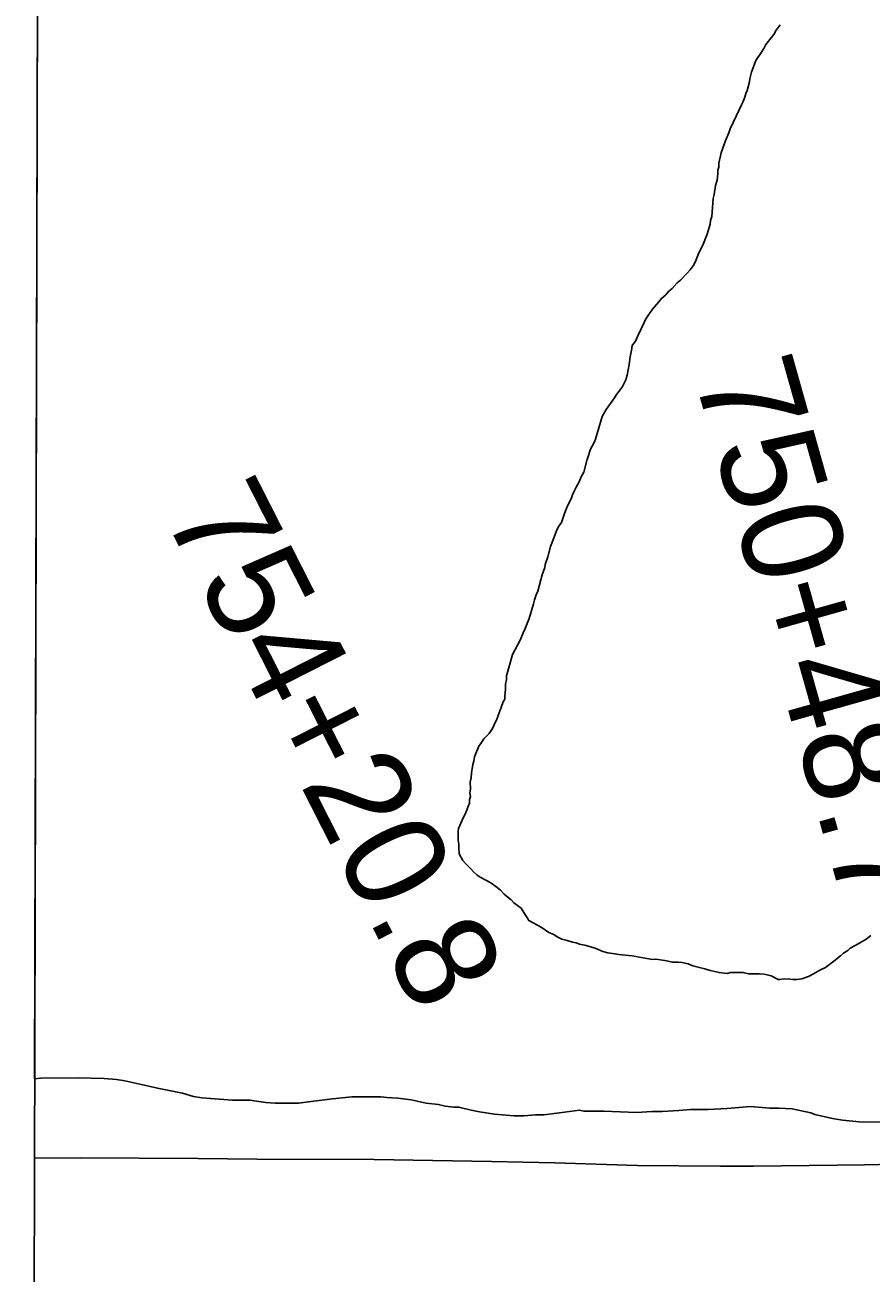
# Model space of a CAD drawing. Extents: x 3177385 to 3215275, y 903885 to 929304.
# Drawn here: x 3181603 to 3182445, y 912619 to 913861 of the extents above; entities that cross this region are included whole.
import ezdxf

# ---------------------------------------------------------------- set-up
doc = ezdxf.new("R2010")
doc.units = 0
for name, color, linetype in [('V-GRID-FRAM', 7, 'Continuous'), ('V-LEVE-TOET', 7, 'Continuous'), ('V-SITE-VEGE', 7, 'Continuous'), ('V-SURV-IDEN', 7, 'Continuous'), ('V-TOPO-SHOR', 7, 'Continuous')]:
    doc.layers.add(name, color=color, linetype=linetype)

msp = doc.modelspace()

# ---------------------------------------------------------------- linework, layer by layer
at = {"layer": 'V-GRID-FRAM'}
msp.add_lwpolyline([(3181653.7, 927525.9), (3181603.5, 909337.1), (3212939.2, 909264.2), (3212973.6, 927453), (3181653.7, 927525.9)], dxfattribs=at)
at = {"layer": 'V-LEVE-TOET'}
msp.add_lwpolyline([(3181612.9, 912733.4), (3181658.3, 912733.8), (3181775.8, 912733.3), (3181834.2, 912732.4), (3181950.8, 912732.2), (3182067.5, 912730.3), (3182130.6, 912728.7), (3182212.9, 912726.3), (3182295.2, 912725.5), (3182328.2, 912725.7), (3182438.4, 912726.8), (3182497.6, 912728.1)], dxfattribs=at)
at = {"layer": 'V-SITE-VEGE'}
for p, q in [((3181618.7, 914840.2), (3181613.1, 912812.3)), ((3182352.8, 913858.4), (3182354.6, 913861)), ((3182340.5, 913841.5), (3182348.4, 913851.3)), ((3182348.4, 913851.3), (3182350.6, 913855.7)), ((3182350.6, 913855.7), (3182352.8, 913858.4)), ((3182336.2, 913833.9), (3182338.3, 913837.5)), ((3182338.3, 913837.5), (3182340.5, 913841.5)), ((3182326.1, 913813.9), (3182330.5, 913825.5)), ((3182330.5, 913825.5), (3182336.2, 913833.9)), ((3182324.4, 913807.3), (3182326.1, 913813.9)), ((3182321.8, 913795.7), (3182324, 913804.2)), ((3182324, 913804.2), (3182324.4, 913807.3)), ((3182317.9, 913784.6), (3182319.6, 913789.1)), ((3182319.6, 913789.1), (3182320.5, 913792.6)), ((3182320.5, 913792.6), (3182321.8, 913795.7)), ((3182310.9, 913770), (3182316.2, 913781.5)), ((3182316.2, 913781.5), (3182317.9, 913784.6)), ((3182304.8, 913757.5), (3182310.9, 913770)), ((3182300, 913745.1), (3182303.5, 913753.5)), ((3182303.5, 913753.5), (3182304.8, 913757.5)), ((3182296.1, 913733.6), (3182300, 913745.1)), ((3182293.6, 913723.4), (3182296.1, 913733.6)), ((3182293.6, 913719.4), (3182293.6, 913723.4)), ((3182291.9, 913706.5), (3182292.7, 913712.7)), ((3182292.7, 913716.3), (3182293.6, 913719.4)), ((3182292.7, 913712.7), (3182292.7, 913716.3)), ((3182288.9, 913692.3), (3182290.2, 913701.2)), ((3182290.2, 913701.2), (3182291.9, 913706.5)), ((3182286.8, 913670.2), (3182288, 913688.4)), ((3182288, 913688.4), (3182288.9, 913692.3)), ((3182282.1, 913652.9), (3182285.1, 913662.7)), ((3182285.1, 913662.7), (3182285.5, 913666.2)), ((3182285.5, 913666.2), (3182286.8, 913670.2)), ((3182277.7, 913641.8), (3182282.1, 913652.9)), ((3182273.8, 913634.2), (3182277.7, 913641.8)), ((3182268.1, 913621.4), (3182270.3, 913625.4)), ((3182270.3, 913625.4), (3182273.8, 913634.2)), ((3182255.4, 913607.1), (3182262, 913613.8)), ((3182262, 913613.8), (3182265.1, 913617.4)), ((3182265.1, 913617.4), (3182268.1, 913621.4)), ((3182247.1, 913598.6), (3182252.3, 913604.4)), ((3182252.3, 913604.4), (3182255.4, 913607.1)), ((3182233.9, 913585.3), (3182236.5, 913588.8)), ((3182236.5, 913588.8), (3182240.9, 913592.4)), ((3182240.9, 913592.4), (3182244, 913596)), ((3182244, 913596), (3182247.1, 913598.6)), ((3182222.9, 913571.5), (3182227.7, 913578.1)), ((3182227.7, 913578.1), (3182233.9, 913585.3)), ((3182213.3, 913552.4), (3182219.4, 913564.8)), ((3182219.4, 913564.8), (3182220.7, 913567.9)), ((3182220.7, 913567.9), (3182222.9, 913571.5)), ((3182211.1, 913547), (3182213.3, 913552.4)), ((3182205.5, 913530.6), (3182207.2, 913539)), ((3182207.2, 913539), (3182207.6, 913542.6)), ((3182207.6, 913542.6), (3182208, 913542.6)), ((3182208, 913542.6), (3182211.1, 913547)), ((3182204.6, 913523.1), (3182205.5, 913530.6)), ((3182201.2, 913508), (3182202.5, 913512.4)), ((3182202.5, 913512.4), (3182203.4, 913517.8)), ((3182203.4, 913517.8), (3182204.6, 913523.1)), ((3182195.5, 913497.8), (3182197.7, 913501.3)), ((3182197.7, 913501.3), (3182201.2, 913508)), ((3182181.5, 913478.2), (3182189.8, 913489.8)), ((3182189.8, 913489.8), (3182192, 913493.3)), ((3182192, 913493.3), (3182195.5, 913497.8)), ((3182177.6, 913471.5), (3182181.5, 913478.2)), ((3182171.1, 913448.9), (3182177.6, 913471.5)), ((3182164.5, 913433.4), (3182165.8, 913438.3)), ((3182165.8, 913438.3), (3182169.8, 913445.4)), ((3182169.8, 913445.4), (3182171.1, 913448.9)), ((3182159.4, 913416.1), (3182162.4, 913427.6)), ((3182162.4, 913427.6), (3182164.5, 913433.4)), ((3182156.7, 913411.2), (3182159.4, 913416.1)), ((3182150.2, 913397.9), (3182151.9, 913401)), ((3182151.9, 913401), (3182154.6, 913406.3)), ((3182154.6, 913406.3), (3182156.7, 913411.2)), ((3182143.6, 913383.2), (3182146.7, 913389.4)), ((3182146.7, 913389.4), (3182148, 913393.4)), ((3182148, 913393.4), (3182150.2, 913397.9)), ((3182140.2, 913374.8), (3182141.9, 913379.2)), ((3182141.9, 913379.2), (3182143.6, 913383.2)), ((3182134.5, 913362.3), (3182137.1, 913365.9)), ((3182137.1, 913365.9), (3182140.2, 913374.8)), ((3182129.3, 913349.5), (3182132.7, 913359.2)), ((3182132.7, 913359.2), (3182134.5, 913362.3)), ((3182123.6, 913331.7), (3182126.2, 913341.9)), ((3182126.2, 913341.9), (3182129.3, 913349.5)), ((3182121, 913324.2), (3182123.6, 913331.7)), ((3182113.7, 913297.6), (3182118, 913314)), ((3182118, 913314), (3182120.6, 913321.1)), ((3182120.6, 913321.1), (3182121, 913324.2)), ((3182109.4, 913285.1), (3182110.2, 913289.1)), ((3182110.2, 913289.1), (3182112, 913294)), ((3182112, 913294), (3182113.7, 913297.6)), ((3182105, 913270.5), (3182109.4, 913285.1)), ((3182101.1, 913260.3), (3182105, 913270.5)), ((3182095.9, 913248.7), (3182098.9, 913256.3)), ((3182098.9, 913256.3), (3182101.1, 913260.3)), ((3182088.5, 913234.5), (3182090.7, 913239)), ((3182090.7, 913239), (3182095.9, 913248.7)), ((3182085.9, 913224.8), (3182086.7, 913228.7)), ((3182086.7, 913228.7), (3182088.5, 913234.5)), ((3182082.4, 913213.2), (3182085.9, 913224.8)), ((3182081.6, 913205.2), (3182082.4, 913209.7)), ((3182081.6, 913199.9), (3182081.6, 913205.2)), ((3182082.4, 913209.7), (3182082.4, 913213.2)), ((3182079.1, 913187.5), (3182080.8, 913190.2)), ((3182080.8, 913193.7), (3182081.6, 913199.9)), ((3182080.8, 913190.2), (3182080.8, 913193.7)), ((3182074.3, 913173.8), (3182077.3, 913181.8)), ((3182077.3, 913181.8), (3182079.1, 913187.5)), ((3182069.5, 913163.1), (3182070.8, 913166.2)), ((3182070.8, 913166.2), (3182072.5, 913169.3)), ((3182072.5, 913169.3), (3182074.3, 913173.8)), ((3182059.8, 913150.6), (3182065.1, 913156)), ((3182065.1, 913156), (3182067.7, 913160)), ((3182067.7, 913160), (3182069.5, 913163.1)), ((3182050.7, 913132.9), (3182055, 913143.5)), ((3182055, 913143.5), (3182057.6, 913147.1)), ((3182057.6, 913147.1), (3182059.8, 913150.6)), ((3182048.9, 913125.3), (3182049.8, 913128.4)), ((3182049.8, 913128.4), (3182050.7, 913132.9)), ((3182047.3, 913112), (3182047.7, 913116.9)), ((3182047.7, 913116.9), (3182048.9, 913125.3)), ((3182046.4, 913107.6), (3182047.3, 913112)), ((3182046.5, 913101), (3182046.4, 913107.6)), ((3182045.7, 913090.3), (3182046.5, 913093.4)), ((3182045.7, 913086.8), (3182045.7, 913090.3)), ((3182046.1, 913096.5), (3182046.5, 913101)), ((3182046.5, 913093.4), (3182046.1, 913096.5)), ((3182041.3, 913075.7), (3182043.1, 913079.7)), ((3182043.1, 913079.7), (3182043.9, 913082.8)), ((3182043.9, 913082.8), (3182045.7, 913086.8)), ((3182034.8, 913061.5), (3182037, 913066.8)), ((3182037, 913066.8), (3182039.6, 913072.6)), ((3182039.6, 913072.6), (3182041.3, 913075.7)), ((3182034.4, 913058.4), (3182034.8, 913061.5)), ((3182034.4, 913050), (3182034.4, 913058.4)), ((3182034.9, 913046), (3182034.4, 913050)), ((3182034.9, 913042.4), (3182034.9, 913046)), ((3182035.4, 913036.2), (3182034.9, 913042.4)), ((3182039, 913029.6), (3182035.4, 913036.2)), ((3182041.7, 913026.6), (3182039, 913029.6)), ((3182047, 913021.3), (3182041.7, 913026.6)), ((3182049.7, 913018.2), (3182047, 913021.3)), ((3182053.3, 913015.1), (3182049.7, 913018.2)), ((3182056.4, 913012.9), (3182053.3, 913015.1)), ((3182067, 913007.3), (3182056.4, 913012.9)), ((3182073.3, 913002.9), (3182067, 913007.3)), ((3182076.4, 913000.2), (3182073.3, 913002.9)), ((3182080, 912996.3), (3182076.4, 913000.2)), ((3182084, 912992.8), (3182080, 912996.3)), ((3182087.1, 912990.6), (3182084, 912992.8)), ((3182089.8, 912987.5), (3182087.1, 912990.6)), ((3182096.9, 912982.2), (3182089.8, 912987.5)), ((3182104.5, 912969.9), (3182096.9, 912982.2)), ((3182116.9, 912963.3), (3182104.5, 912969.9)), ((3182124.5, 912958.1), (3182116.9, 912963.3)), ((3182129.4, 912955.9), (3182124.5, 912958.1)), ((3182132.9, 912953.7), (3182129.4, 912955.9)), ((3182137.4, 912951.5), (3182132.9, 912953.7)), ((3182445, 912955), (3182440.2, 912951.4)), ((3182142.7, 912950.2), (3182137.4, 912951.5)), ((3182148, 912948.5), (3182142.7, 912950.2)), ((3182151.6, 912947.6), (3182148, 912948.5)), ((3182155.1, 912946.3), (3182151.6, 912947.6)), ((3182161.8, 912945.1), (3182155.1, 912946.3)), ((3182167.1, 912943.3), (3182161.8, 912945.1)), ((3182170.6, 912942.5), (3182167.1, 912943.3)), ((3182178.2, 912939), (3182170.6, 912942.5)), ((3182424.3, 912942.5), (3182422.1, 912940.2)), ((3182429.2, 912945.2), (3182424.3, 912942.5)), ((3182434.5, 912947.9), (3182429.2, 912945.2)), ((3182440.2, 912951.4), (3182434.5, 912947.9)), ((3182183.1, 912937.7), (3182178.2, 912939)), ((3182190.2, 912936.8), (3182183.1, 912937.7)), ((3182194.2, 912936), (3182190.2, 912936.8)), ((3182207.4, 912934.7), (3182194.2, 912936)), ((3182222.1, 912932.2), (3182207.4, 912934.7)), ((3182227.8, 912931.3), (3182222.1, 912932.2)), ((3182230.9, 912931.4), (3182227.8, 912931.3)), ((3182239.8, 912930.1), (3182230.9, 912931.4)), ((3182247.8, 912928.4), (3182239.8, 912930.1)), ((3182253.1, 912928.4), (3182247.8, 912928.4)), ((3182257.1, 912928), (3182253.1, 912928.4)), ((3182409.4, 912930.4), (3182399.7, 912923.3)), ((3182411.6, 912932.6), (3182409.4, 912930.4)), ((3182414.6, 912934.9), (3182411.6, 912932.6)), ((3182417.7, 912937.6), (3182414.6, 912934.9)), ((3182422.1, 912940.2), (3182417.7, 912937.6)), ((3182263.3, 912926.7), (3182257.1, 912928)), ((3182267.7, 912925), (3182263.3, 912926.7)), ((3182275.7, 912922.8), (3182267.7, 912925)), ((3182279.7, 912922), (3182275.7, 912922.8)), ((3182285, 912920.2), (3182279.7, 912922)), ((3182293.9, 912918.1), (3182285, 912920.2)), ((3182301.9, 912917.3), (3182293.9, 912918.1)), ((3182305.4, 912918.2), (3182301.9, 912917.3)), ((3182317.8, 912918.3), (3182305.4, 912918.2)), ((3182323.1, 912917), (3182317.8, 912918.3)), ((3182333.7, 912917), (3182323.1, 912917)), ((3182338.6, 912916.6), (3182333.7, 912917)), ((3182341.7, 912915.8), (3182338.6, 912916.6)), ((3182387.3, 912916.5), (3182382.9, 912914.3)), ((3182390, 912918.3), (3182387.3, 912916.5)), ((3182394.8, 912921), (3182390, 912918.3)), ((3182399.7, 912923.3), (3182394.8, 912921)), ((3182345.7, 912914.9), (3182341.7, 912915.8)), ((3182352.8, 912911.4), (3182345.7, 912914.9)), ((3182354.1, 912911.4), (3182352.8, 912911.4)), ((3182359, 912911.9), (3182354.1, 912911.4)), ((3182364.3, 912911.5), (3182359, 912911.9)), ((3182367.4, 912911.1), (3182364.3, 912911.5)), ((3182371, 912911.1), (3182367.4, 912911.1)), ((3182376.3, 912912), (3182371, 912911.1)), ((3182382.9, 912914.3), (3182376.3, 912912)), ((3181613.1, 912812.3), (3181619, 912813)), ((3181619, 912813), (3181656.3, 912813.3)), ((3181656.3, 912813.3), (3181682.1, 912812.6)), ((3181682.1, 912812.6), (3181694.5, 912811.9)), ((3181694.5, 912811.9), (3181702.8, 912810.3)), ((3181702.8, 912810.3), (3181717.8, 912807.1)), ((3181717.8, 912807.1), (3181735.2, 912803)), ((3181735.2, 912803), (3181760.2, 912798.2)), ((3181760.2, 912798.2), (3181771, 912795)), ((3181771, 912795), (3181779.3, 912793.4)), ((3181779.3, 912793.4), (3181810, 912791.1)), ((3181888, 912790), (3181909.5, 912792.6)), ((3181909.5, 912792.6), (3181928.6, 912794.4)), ((3181928.6, 912794.4), (3181957.6, 912794.6)), ((3181957.6, 912794.6), (3181963.4, 912793.9)), ((3181963.4, 912793.9), (3181974.2, 912793.1)), ((3181974.2, 912793.1), (3181987.5, 912791.5)), ((3181810, 912791.1), (3181827.4, 912791.2)), ((3181827.4, 912791.2), (3181831.6, 912790.4)), ((3181831.6, 912790.4), (3181843.2, 912788.9)), ((3181843.2, 912788.9), (3181852.3, 912788.1)), ((3181852.3, 912788.1), (3181875.5, 912788.3)), ((3181875.5, 912788.3), (3181888, 912790)), ((3181987.5, 912791.5), (3182002.5, 912788.3)), ((3182002.5, 912788.3), (3182014.9, 912786.8)), ((3182014.9, 912786.8), (3182021.6, 912785.1)), ((3182021.6, 912785.1), (3182029.9, 912784.4)), ((3182029.9, 912784.4), (3182034.9, 912784.4)), ((3182034.9, 912784.4), (3182047.3, 912781.2)), ((3182047.3, 912781.2), (3182055.6, 912779.6)), ((3182055.6, 912779.6), (3182070.6, 912777.2)), ((3182135.3, 912778.5), (3182155.2, 912781.1)), ((3182155.2, 912781.1), (3182159.3, 912780.3)), ((3182159.3, 912780.3), (3182179.2, 912780.4)), ((3182179.2, 912780.4), (3182211.6, 912779)), ((3182211.6, 912779), (3182227.4, 912779.9)), ((3182227.4, 912779.9), (3182237.3, 912780)), ((3182237.3, 912780), (3182253.9, 912781)), ((3182253.9, 912781), (3182265.5, 912781.9)), ((3182265.5, 912781.9), (3182282.9, 912782)), ((3182282.9, 912782), (3182302, 912783)), ((3182302, 912783), (3182325.2, 912784.8)), ((3182325.2, 912784.8), (3182344.3, 912783.3)), ((3182344.3, 912783.3), (3182353.4, 912783.3)), ((3182353.4, 912783.3), (3182366.7, 912782.6)), ((3182366.7, 912782.6), (3182385, 912778.6)), ((3182070.6, 912777.2), (3182089.7, 912775.7)), ((3182089.7, 912775.7), (3182099.6, 912775.7)), ((3182099.6, 912775.7), (3182111.2, 912776.6)), ((3182111.2, 912776.6), (3182119.5, 912776.7)), ((3182119.5, 912776.7), (3182135.3, 912778.5)), ((3182385, 912778.6), (3182389.1, 912776.9)), ((3182389.1, 912776.9), (3182406.6, 912772.9)), ((3182406.6, 912772.9), (3182416.6, 912771.3)), ((3182416.6, 912771.3), (3182433.2, 912769.8)), ((3182433.2, 912769.8), (3182463, 912769.2))]:
    msp.add_line(p, q, dxfattribs=at)
at = {"layer": 'V-TOPO-SHOR'}
for points in [[(3182354.6, 913861), (3182352.8, 913858.4), (3182350.6, 913855.7), (3182348.4, 913851.3), (3182340.5, 913841.5), (3182338.3, 913837.5), (3182336.2, 913833.9), (3182330.5, 913825.5), (3182326.1, 913813.9), (3182324.4, 913807.3), (3182324, 913804.2), (3182321.8, 913795.7), (3182320.5, 913792.6), (3182319.6, 913789.1), (3182317.9, 913784.6), (3182316.2, 913781.5), (3182310.9, 913770), (3182304.8, 913757.5), (3182303.5, 913753.5), (3182300, 913745.1), (3182296.1, 913733.6), (3182293.6, 913723.4), (3182293.6, 913719.4), (3182292.7, 913716.3), (3182292.7, 913712.7), (3182291.9, 913706.5), (3182290.2, 913701.2), (3182288.9, 913692.3), (3182288, 913688.4), (3182286.8, 913670.2), (3182285.5, 913666.2), (3182285.1, 913662.7), (3182282.1, 913652.9), (3182277.7, 913641.8), (3182273.8, 913634.2), (3182270.3, 913625.4), (3182268.1, 913621.4), (3182265.1, 913617.4), (3182262, 913613.8), (3182255.4, 913607.1), (3182252.3, 913604.4), (3182247.1, 913598.6), (3182244, 913596), (3182240.9, 913592.4), (3182236.5, 913588.8), (3182233.9, 913585.3), (3182227.7, 913578.1), (3182222.9, 913571.5), (3182220.7, 913567.9), (3182219.4, 913564.8), (3182213.3, 913552.4), (3182211.1, 913547), (3182208, 913542.6), (3182207.6, 913542.6), (3182207.2, 913539), (3182205.5, 913530.6), (3182204.6, 913523.1), (3182203.4, 913517.8), (3182202.5, 913512.4), (3182201.2, 913508), (3182197.7, 913501.3), (3182195.5, 913497.8), (3182192, 913493.3), (3182189.8, 913489.8), (3182181.5, 913478.2)], [(3182181.5, 913478.2), (3182177.6, 913471.5), (3182171.1, 913448.9), (3182169.8, 913445.4), (3182165.8, 913438.3), (3182164.5, 913433.4), (3182162.4, 913427.6), (3182159.4, 913416.1), (3182156.7, 913411.2), (3182154.6, 913406.3), (3182151.9, 913401), (3182150.2, 913397.9), (3182148, 913393.4), (3182146.7, 913389.4), (3182143.6, 913383.2), (3182141.9, 913379.2), (3182140.2, 913374.8), (3182137.1, 913365.9), (3182134.5, 913362.3), (3182132.7, 913359.2), (3182129.3, 913349.5), (3182126.2, 913341.9), (3182123.6, 913331.7), (3182121, 913324.2), (3182120.6, 913321.1), (3182118, 913314), (3182113.7, 913297.6), (3182112, 913294), (3182110.2, 913289.1), (3182109.4, 913285.1), (3182105, 913270.5), (3182101.1, 913260.3), (3182098.9, 913256.3), (3182095.9, 913248.7), (3182090.7, 913239), (3182088.5, 913234.5), (3182086.7, 913228.7), (3182085.9, 913224.8), (3182082.4, 913213.2), (3182082.4, 913209.7), (3182081.6, 913205.2), (3182081.6, 913199.9), (3182080.8, 913193.7), (3182080.8, 913190.2), (3182079.1, 913187.5), (3182077.3, 913181.8), (3182074.3, 913173.8), (3182072.5, 913169.3), (3182070.8, 913166.2), (3182069.5, 913163.1), (3182067.7, 913160), (3182065.1, 913156), (3182059.8, 913150.6), (3182057.6, 913147.1), (3182055, 913143.5), (3182050.7, 913132.9), (3182049.8, 913128.4), (3182048.9, 913125.3), (3182047.7, 913116.9), (3182047.3, 913112), (3182046.4, 913107.6), (3182046.5, 913101), (3182046.1, 913096.5), (3182046.5, 913093.4), (3182045.7, 913090.3), (3182045.7, 913086.8), (3182043.9, 913082.8), (3182043.1, 913079.7), (3182041.3, 913075.7), (3182039.6, 913072.6), (3182037, 913066.8), (3182034.8, 913061.5), (3182034.4, 913058.4), (3182034.4, 913050), (3182034.9, 913046), (3182034.9, 913042.4), (3182035.4, 913036.2), (3182039, 913029.6), (3182041.7, 913026.6), (3182047, 913021.3), (3182049.7, 913018.2), (3182053.3, 913015.1), (3182056.4, 913012.9), (3182067, 913007.3), (3182073.3, 913002.9), (3182076.4, 913000.2), (3182080, 912996.3), (3182084, 912992.8), (3182087.1, 912990.6), (3182089.8, 912987.5), (3182096.9, 912982.2), (3182104.5, 912969.9), (3182116.9, 912963.3), (3182124.5, 912958.1), (3182129.4, 912955.9), (3182132.9, 912953.7), (3182137.4, 912951.5), (3182142.7, 912950.2), (3182148, 912948.5), (3182151.6, 912947.6), (3182155.1, 912946.3)], [(3182155.1, 912946.3), (3182161.8, 912945.1), (3182167.1, 912943.3), (3182170.6, 912942.5), (3182178.2, 912939), (3182183.1, 912937.7), (3182190.2, 912936.8), (3182194.2, 912936), (3182207.4, 912934.7), (3182222.1, 912932.2), (3182227.8, 912931.3), (3182230.9, 912931.4), (3182239.8, 912930.1), (3182247.8, 912928.4), (3182253.1, 912928.4), (3182257.1, 912928), (3182263.3, 912926.7), (3182267.7, 912925), (3182275.7, 912922.8), (3182279.7, 912922), (3182285, 912920.2), (3182293.9, 912918.1), (3182301.9, 912917.3), (3182305.4, 912918.2), (3182317.8, 912918.3), (3182323.1, 912917), (3182333.7, 912917), (3182338.6, 912916.6), (3182341.7, 912915.8), (3182345.7, 912914.9), (3182352.8, 912911.4), (3182354.1, 912911.4), (3182359, 912911.9), (3182364.3, 912911.5), (3182367.4, 912911.1), (3182371, 912911.1), (3182376.3, 912912), (3182382.9, 912914.3), (3182387.3, 912916.5), (3182390, 912918.3), (3182394.8, 912921), (3182399.7, 912923.3), (3182409.4, 912930.4), (3182411.6, 912932.6), (3182414.6, 912934.9), (3182417.7, 912937.6), (3182422.1, 912940.2), (3182424.3, 912942.5), (3182429.2, 912945.2), (3182434.5, 912947.9), (3182440.2, 912951.4), (3182445, 912955)]]:
    msp.add_lwpolyline(points, dxfattribs=at)

# ---------------------------------------------------------------- texts
at = {"layer": 'V-SURV-IDEN'}
for s, rotation, p in [('750+48.7', 285.7436, (3182268.3, 913513.3)), ('754+20.8', 296.928, (3181740.2, 913374.3))]:
    msp.add_text(s, height=100, rotation=rotation, dxfattribs=at).set_placement(p)

doc.saveas('drawing.dxf')
